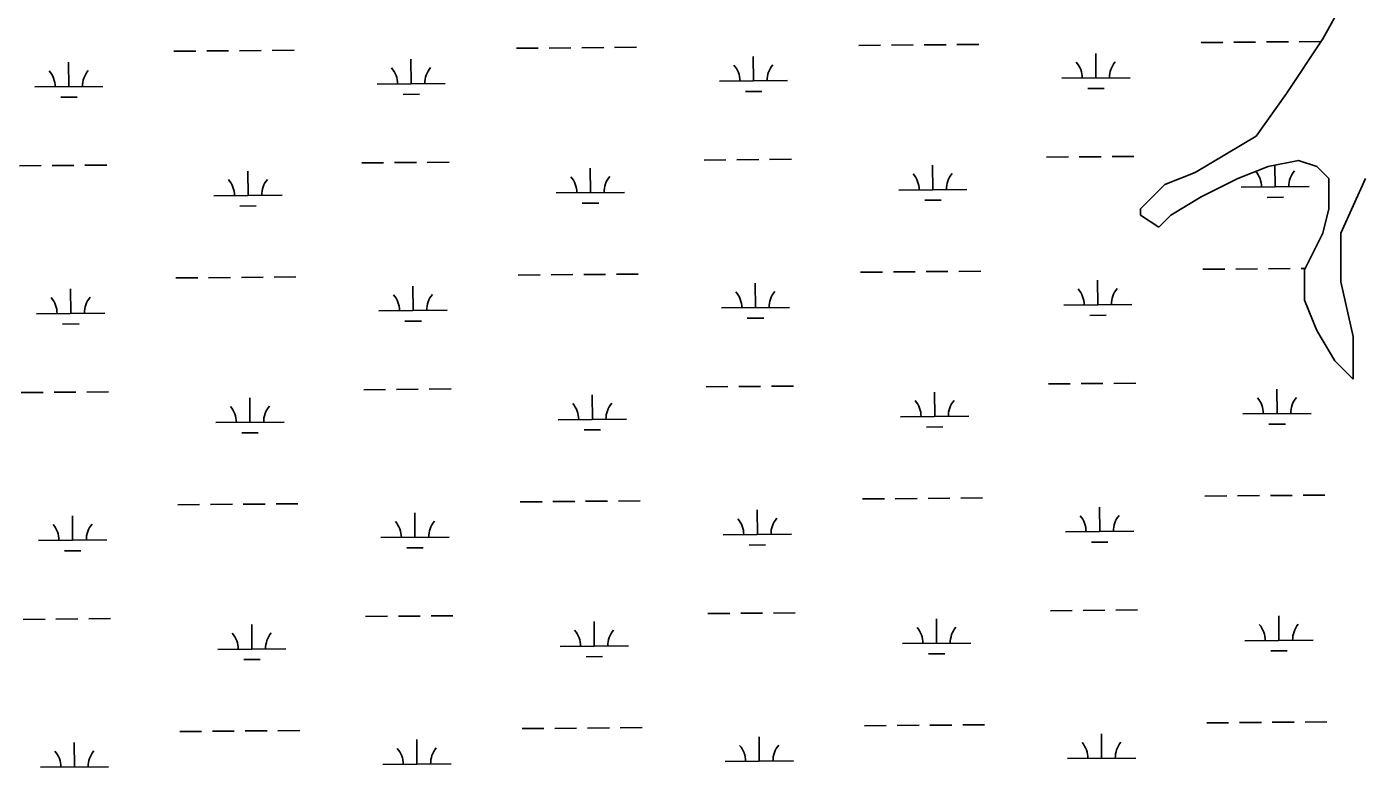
# Model space of a CAD drawing. Extents: x 3568792 to 3606828, y 529143 to 554785.
# Drawn here: x 3592959 to 3594917, y 548976 to 550062 of the extents above; entities that cross this region are included whole.
import ezdxf

# ---------------------------------------------------------------- set-up
doc = ezdxf.new("R2010")
doc.units = 0
doc.layers.add('V-TOPO-SHOR', color=7, linetype='Continuous')
doc.layers.add('V-WETL-SWMP', color=7, linetype='Continuous')

msp = doc.modelspace()

# ---------------------------------------------------------------- linework, layer by layer
at = {"layer": 'V-TOPO-SHOR'}
for p, q in [((3594903.4, 550124.5), (3594858.8, 550044.3)), ((3594858.8, 550044.3), (3594805.4, 549964.1)), ((3594805.4, 549964.1), (3594760.9, 549901.7)), ((3594760.9, 549901.7), (3594671.8, 549848.2)), ((3594778.7, 549857.1), (3594823.2, 549866)), ((3594823.2, 549866), (3594849.9, 549857.1)), ((3594671.8, 549848.2), (3594627.3, 549830.4)), ((3594734.2, 549839.3), (3594778.7, 549857.1)), ((3594849.9, 549857.1), (3594867.7, 549839.3)), ((3594627.3, 549830.4), (3594591.7, 549794.7)), ((3594680.7, 549812.6), (3594734.2, 549839.3)), ((3594867.7, 549839.3), (3594867.7, 549794.7)), ((3594885.5, 549759.1), (3594921.2, 549839.3)), ((3594636.2, 549785.8), (3594680.7, 549812.6)), ((3594591.7, 549794.7), (3594591.7, 549785.8)), ((3594591.7, 549785.8), (3594618.4, 549768)), ((3594618.4, 549768), (3594636.2, 549785.8)), ((3594867.7, 549794.7), (3594858.8, 549759.1)), ((3594858.8, 549759.1), (3594832.1, 549705.6)), ((3594885.5, 549687.8), (3594885.5, 549759.1)), ((3594832.1, 549705.6), (3594832.1, 549661.1)), ((3594903.4, 549607.6), (3594885.5, 549687.8)), ((3594832.1, 549661.1), (3594849.9, 549616.5)), ((3594849.9, 549616.5), (3594876.6, 549572)), ((3594903.4, 549545.2), (3594903.4, 549607.6)), ((3594876.6, 549572), (3594903.4, 549545.2))]:
    msp.add_line(p, q, dxfattribs=at)
at = {"layer": 'V-WETL-SWMP'}
for p, q in [((3594903.4, 550124.5), (3594858.8, 550044.3)), ((3594680.3, 550038.8), (3594712.3, 550039.1)), ((3594728.3, 550039.2), (3594760.3, 550039.5)), ((3594776.3, 550039.7), (3594808.3, 550039.9)), ((3594858.8, 550044.3), (3594805.4, 549964.1)), ((3594824.3, 550040.1), (3594856.2, 550040.3)), ((3593174.7, 550026.1), (3593206.7, 550026.4)), ((3593222.7, 550026.5), (3593254.7, 550026.8)), ((3593270.7, 550026.9), (3593302.7, 550027.2)), ((3593318.7, 550027.4), (3593350.7, 550027.6)), ((3593676.6, 550030.4), (3593708.6, 550030.6)), ((3593724.6, 550030.8), (3593756.6, 550031)), ((3593772.6, 550031.2), (3593804.6, 550031.5)), ((3593820.6, 550031.6), (3593852.6, 550031.9)), ((3594178.5, 550034.6), (3594210.5, 550034.9)), ((3594226.5, 550035), (3594258.5, 550035.3)), ((3594274.5, 550035.4), (3594306.5, 550035.7)), ((3594322.5, 550035.8), (3594354.4, 550036.1)), ((3594526.2, 549986.8), (3594525.9, 550022.8)), ((3593020.5, 549974.1), (3593020.2, 550010.1)), ((3593522.4, 549978.3), (3593522.1, 550014.3)), ((3594024.3, 549982.6), (3594024, 550018.6)), ((3593974.3, 549982.1), (3594074.3, 549983)), ((3594476.2, 549986.4), (3594576.2, 549987.2)), ((3592970.5, 549973.7), (3593070.5, 549974.5)), ((3593472.4, 549977.9), (3593572.4, 549978.8)), ((3593510.5, 549962.8), (3593534.5, 549963)), ((3594012.4, 549967), (3594036.4, 549967.2)), ((3594514.3, 549971.3), (3594538.3, 549971.5)), ((3594805.4, 549964.1), (3594760.9, 549901.7)), ((3593008.6, 549958.6), (3593032.6, 549958.8)), ((3594760.9, 549901.7), (3594671.8, 549848.2)), ((3593450, 549862.3), (3593482, 549862.6)), ((3593498, 549862.7), (3593530, 549863)), ((3593546, 549863.1), (3593578, 549863.4)), ((3593951.9, 549866.5), (3593983.9, 549866.8)), ((3593999.9, 549866.9), (3594031.9, 549867.2)), ((3594047.9, 549867.3), (3594079.9, 549867.6)), ((3594453.8, 549870.7), (3594485.8, 549871)), ((3594501.8, 549871.2), (3594533.8, 549871.4)), ((3594549.8, 549871.6), (3594581.8, 549871.8)), ((3594778.7, 549857.1), (3594823.2, 549866)), ((3594823.2, 549866), (3594849.9, 549857.1)), ((3592948.1, 549858), (3592980.1, 549858.3)), ((3592996.1, 549858.5), (3593028.1, 549858.7)), ((3593044.1, 549858.9), (3593076.1, 549859.1)), ((3593283.3, 549814.4), (3593283, 549850.4)), ((3593785.2, 549818.7), (3593784.9, 549854.7)), ((3594287.1, 549822.9), (3594286.8, 549858.9)), ((3594671.8, 549848.2), (3594627.3, 549830.4)), ((3594734.2, 549839.3), (3594778.7, 549857.1)), ((3594789, 549827.1), (3594788.7, 549859.1)), ((3594849.9, 549857.1), (3594867.7, 549839.3)), ((3594237.1, 549822.5), (3594337.1, 549823.3)), ((3594627.3, 549830.4), (3594591.7, 549794.7)), ((3594680.7, 549812.6), (3594734.2, 549839.3)), ((3594739, 549826.7), (3594839, 549827.6)), ((3594867.7, 549839.3), (3594867.7, 549794.7)), ((3594885.5, 549759.1), (3594921.2, 549839.3)), ((3593233.3, 549814), (3593333.3, 549814.9)), ((3593735.2, 549818.3), (3593835.2, 549819.1)), ((3593773.3, 549803.1), (3593797.3, 549803.3)), ((3594275.2, 549807.4), (3594299.2, 549807.6)), ((3594636.2, 549785.8), (3594680.7, 549812.6)), ((3594777.1, 549811.6), (3594801.1, 549811.8)), ((3593271.4, 549798.9), (3593295.4, 549799.1)), ((3594591.7, 549794.7), (3594591.7, 549785.8)), ((3594591.7, 549785.8), (3594618.4, 549768)), ((3594618.4, 549768), (3594636.2, 549785.8)), ((3594867.7, 549794.7), (3594858.8, 549759.1)), ((3594858.8, 549759.1), (3594832.1, 549705.6)), ((3594885.5, 549687.8), (3594885.5, 549759.1)), ((3594683.2, 549706.2), (3594715.2, 549706.4)), ((3594731.2, 549706.6), (3594763.1, 549706.9)), ((3594779.1, 549707), (3594811.1, 549707.3)), ((3594827.1, 549707.4), (3594833, 549707.4)), ((3594832.1, 549705.6), (3594832.1, 549661.1)), ((3593177.5, 549693.5), (3593209.5, 549693.7)), ((3593225.5, 549693.9), (3593257.5, 549694.2)), ((3593273.5, 549694.3), (3593305.5, 549694.6)), ((3593321.5, 549694.7), (3593353.5, 549695)), ((3593679.4, 549697.7), (3593711.4, 549698)), ((3593727.4, 549698.1), (3593759.4, 549698.4)), ((3593775.4, 549698.5), (3593807.4, 549698.8)), ((3593823.4, 549698.9), (3593855.4, 549699.2)), ((3594027.1, 549649.9), (3594026.8, 549685.9)), ((3594181.3, 549701.9), (3594213.3, 549702.2)), ((3594229.3, 549702.3), (3594261.3, 549702.6)), ((3594277.3, 549702.8), (3594309.3, 549703)), ((3594325.3, 549703.2), (3594357.3, 549703.4)), ((3594529, 549654.1), (3594528.7, 549690.1)), ((3594903.4, 549607.6), (3594885.5, 549687.8)), ((3593023.3, 549641.4), (3593023, 549677.4)), ((3593525.2, 549645.7), (3593524.9, 549681.7)), ((3593977.1, 549649.5), (3594077.1, 549650.3)), ((3594479, 549653.7), (3594579, 549654.6)), ((3594832.1, 549661.1), (3594849.9, 549616.5)), ((3592973.3, 549641), (3593073.3, 549641.9)), ((3593475.2, 549645.2), (3593575.2, 549646.1)), ((3593513.3, 549630.1), (3593537.3, 549630.3)), ((3594015.2, 549634.4), (3594039.2, 549634.6)), ((3594517.1, 549638.6), (3594541.1, 549638.8)), ((3593011.5, 549625.9), (3593035.5, 549626.1)), ((3594849.9, 549616.5), (3594876.6, 549572)), ((3594903.4, 549545.2), (3594903.4, 549607.6)), ((3594876.6, 549572), (3594903.4, 549545.2)), ((3593452.8, 549529.6), (3593484.8, 549529.9)), ((3593500.8, 549530), (3593532.8, 549530.3)), ((3593548.8, 549530.4), (3593580.8, 549530.7)), ((3593954.7, 549533.9), (3593986.7, 549534.1)), ((3594002.7, 549534.3), (3594034.7, 549534.5)), ((3594050.7, 549534.7), (3594082.7, 549534.9)), ((3594456.6, 549538.1), (3594488.6, 549538.4)), ((3594504.6, 549538.5), (3594536.6, 549538.8)), ((3594552.6, 549538.9), (3594584.6, 549539.2)), ((3594791.8, 549494.5), (3594791.5, 549530.5)), ((3592950.9, 549525.4), (3592982.9, 549525.7)), ((3592998.9, 549525.8), (3593030.9, 549526.1)), ((3593046.9, 549526.2), (3593078.9, 549526.5)), ((3593286.1, 549481.8), (3593285.8, 549517.8)), ((3593788, 549486), (3593787.7, 549522)), ((3594289.9, 549490.2), (3594289.6, 549526.2)), ((3594239.9, 549489.8), (3594339.9, 549490.7)), ((3594741.8, 549494.1), (3594841.8, 549494.9)), ((3593236.1, 549481.4), (3593336.1, 549482.2)), ((3593738, 549485.6), (3593838, 549486.4)), ((3593776.1, 549470.5), (3593800.1, 549470.7)), ((3594278, 549474.7), (3594302, 549474.9)), ((3594779.9, 549479), (3594803.9, 549479.2)), ((3593274.2, 549466.2), (3593298.2, 549466.5)), ((3594686, 549373.5), (3594718, 549373.8)), ((3594734, 549373.9), (3594766, 549374.2)), ((3594782, 549374.3), (3594814, 549374.6)), ((3594830, 549374.7), (3594862, 549375)), ((3593180.3, 549360.8), (3593212.3, 549361.1)), ((3593228.3, 549361.2), (3593260.3, 549361.5)), ((3593276.3, 549361.6), (3593308.3, 549361.9)), ((3593324.3, 549362), (3593356.3, 549362.3)), ((3593682.2, 549365), (3593714.2, 549365.3)), ((3593730.2, 549365.5), (3593762.2, 549365.7)), ((3593778.2, 549365.9), (3593810.2, 549366.1)), ((3593826.2, 549366.3), (3593858.2, 549366.5)), ((3594029.9, 549317.2), (3594029.6, 549353.2)), ((3594184.1, 549369.3), (3594216.1, 549369.6)), ((3594232.1, 549369.7), (3594264.1, 549370)), ((3594280.1, 549370.1), (3594312.1, 549370.4)), ((3594328.1, 549370.5), (3594360.1, 549370.8)), ((3594531.8, 549321.5), (3594531.5, 549357.5)), ((3593026.1, 549308.8), (3593025.8, 549344.8)), ((3593528, 549313), (3593527.7, 549349)), ((3593979.9, 549316.8), (3594079.9, 549317.7)), ((3594481.8, 549321), (3594581.8, 549321.9)), ((3592976.1, 549308.3), (3593076.1, 549309.2)), ((3593478, 549312.6), (3593578, 549313.4)), ((3593516.2, 549297.5), (3593540.1, 549297.7)), ((3594018, 549301.7), (3594042, 549301.9)), ((3594519.9, 549305.9), (3594543.9, 549306.1)), ((3593014.3, 549293.2), (3593038.3, 549293.4)), ((3593455.6, 549197), (3593487.6, 549197.2)), ((3593503.6, 549197.4), (3593535.6, 549197.6)), ((3593551.6, 549197.8), (3593583.6, 549198)), ((3593957.5, 549201.2), (3593989.5, 549201.5)), ((3594005.5, 549201.6), (3594037.5, 549201.9)), ((3594053.5, 549202), (3594085.5, 549202.3)), ((3594459.4, 549205.4), (3594491.4, 549205.7)), ((3594507.4, 549205.8), (3594539.4, 549206.1)), ((3594555.4, 549206.2), (3594587.4, 549206.5)), ((3594794.6, 549161.8), (3594794.3, 549197.8)), ((3592953.7, 549192.7), (3592985.7, 549193)), ((3593001.7, 549193.1), (3593033.7, 549193.4)), ((3593049.7, 549193.5), (3593081.7, 549193.8)), ((3593288.9, 549149.1), (3593288.6, 549185.1)), ((3593790.8, 549153.4), (3593790.5, 549189.4)), ((3594292.7, 549157.6), (3594292.4, 549193.6)), ((3594242.7, 549157.2), (3594342.7, 549158)), ((3594744.6, 549161.4), (3594844.6, 549162.2)), ((3593238.9, 549148.7), (3593338.9, 549149.5)), ((3593740.8, 549152.9), (3593840.8, 549153.8)), ((3593778.9, 549137.8), (3593802.9, 549138)), ((3594280.8, 549142.1), (3594304.8, 549142.3)), ((3594782.7, 549146.3), (3594806.7, 549146.5)), ((3593277.1, 549133.6), (3593301.1, 549133.8)), ((3594688.8, 549040.9), (3594720.8, 549041.1)), ((3594736.8, 549041.3), (3594768.8, 549041.5)), ((3594784.8, 549041.7), (3594816.8, 549041.9)), ((3594832.8, 549042.1), (3594864.8, 549042.3)), ((3593183.1, 549028.1), (3593215.1, 549028.4)), ((3593231.1, 549028.6), (3593263.1, 549028.8)), ((3593279.1, 549029), (3593311.1, 549029.2)), ((3593327.1, 549029.4), (3593359.1, 549029.6)), ((3593685, 549032.4), (3593717, 549032.7)), ((3593733, 549032.8), (3593765, 549033.1)), ((3593781, 549033.2), (3593813, 549033.5)), ((3593829, 549033.6), (3593861, 549033.9)), ((3594032.7, 548984.6), (3594032.4, 549020.6)), ((3594186.9, 549036.6), (3594218.9, 549036.9)), ((3594234.9, 549037), (3594266.9, 549037.3)), ((3594282.9, 549037.4), (3594314.9, 549037.7)), ((3594330.9, 549037.8), (3594362.9, 549038.1)), ((3594534.6, 548988.8), (3594534.3, 549024.8)), ((3593028.9, 548976.1), (3593028.6, 549012.1)), ((3593530.8, 548980.3), (3593530.5, 549016.3)), ((3593982.7, 548984.2), (3594082.7, 548985)), ((3594484.6, 548988.4), (3594584.6, 548989.2)), ((3592978.9, 548975.7), (3593078.9, 548976.5)), ((3593480.8, 548979.9), (3593580.8, 548980.8))]:
    msp.add_line(p, q, dxfattribs=at)
for centre, start, end in [((3593467.2, 549978.3), 359.7115, 41.2552), ((3593577.6, 549979.3), 139.7115, 181.2552), ((3593969.1, 549982.6), 359.7115, 41.2552), ((3594079.5, 549983.5), 139.7115, 181.2552), ((3594470.9, 549986.8), 359.7115, 41.2552), ((3594581.4, 549987.7), 139.7115, 181.2552), ((3592965.3, 549974.1), 359.7115, 41.2552), ((3593075.8, 549975), 139.7115, 181.2552), ((3593840.4, 549819.6), 139.7115, 181.2552), ((3594231.8, 549822.9), 359.7115, 41.2552), ((3594342.3, 549823.9), 139.7115, 181.2552), ((3594733.7, 549827.2), 359.7115, 40.2019), ((3594844.2, 549828.1), 139.7115, 181.2552), ((3593228.1, 549814.5), 359.7115, 41.2552), ((3593338.5, 549815.4), 139.7115, 181.2552), ((3593730, 549818.7), 359.7115, 41.2552), ((3593470, 549645.7), 359.7115, 41.2552), ((3593580.5, 549646.6), 139.7115, 181.2552), ((3593971.9, 549649.9), 359.7115, 41.2552), ((3594082.3, 549650.8), 139.7115, 181.2552), ((3594473.7, 549654.1), 359.7115, 41.2552), ((3594584.2, 549655.1), 139.7115, 181.2552), ((3592968.1, 549641.4), 359.7115, 41.2552), ((3593078.6, 549642.4), 139.7115, 181.2552), ((3593843.2, 549487), 139.7115, 181.2552), ((3594234.7, 549490.3), 359.7115, 41.2552), ((3594345.1, 549491.2), 139.7115, 181.2552), ((3594736.5, 549494.5), 359.7115, 41.2552), ((3594847, 549495.4), 139.7115, 181.2552), ((3593230.9, 549481.8), 359.7115, 41.2552), ((3593341.4, 549482.7), 139.7115, 181.2552), ((3593732.8, 549486), 359.7115, 41.2552), ((3593472.8, 549313), 359.7115, 41.2552), ((3593583.3, 549313.9), 139.7115, 181.2552), ((3593974.7, 549317.2), 359.7115, 41.2552), ((3594085.1, 549318.2), 139.7115, 181.2552), ((3594476.6, 549321.5), 359.7115, 41.2552), ((3594587, 549322.4), 139.7115, 181.2552), ((3592970.9, 549308.8), 359.7115, 41.2552), ((3593081.4, 549309.7), 139.7115, 181.2552), ((3593846, 549154.3), 139.7115, 181.2552), ((3594237.5, 549157.6), 359.7115, 41.2552), ((3594347.9, 549158.5), 139.7115, 181.2552), ((3594739.3, 549161.8), 359.7115, 41.2552), ((3594849.8, 549162.8), 139.7115, 181.2552), ((3593233.7, 549149.1), 359.7115, 41.2552), ((3593344.2, 549150.1), 139.7115, 181.2552), ((3593735.6, 549153.4), 359.7115, 41.2552), ((3593475.6, 548980.3), 359.7115, 41.2552), ((3593586.1, 548981.3), 139.7115, 181.2552), ((3593977.5, 548984.6), 359.7115, 41.2552), ((3594088, 548985.5), 139.7115, 181.2552), ((3594479.4, 548988.8), 359.7115, 41.2552), ((3594589.8, 548989.7), 139.7115, 181.2552), ((3592973.7, 548976.1), 359.7115, 41.2552), ((3593084.2, 548977), 139.7115, 181.2552)]:
    msp.add_arc(centre, 35.2, start, end, dxfattribs=at)

doc.saveas('drawing.dxf')
